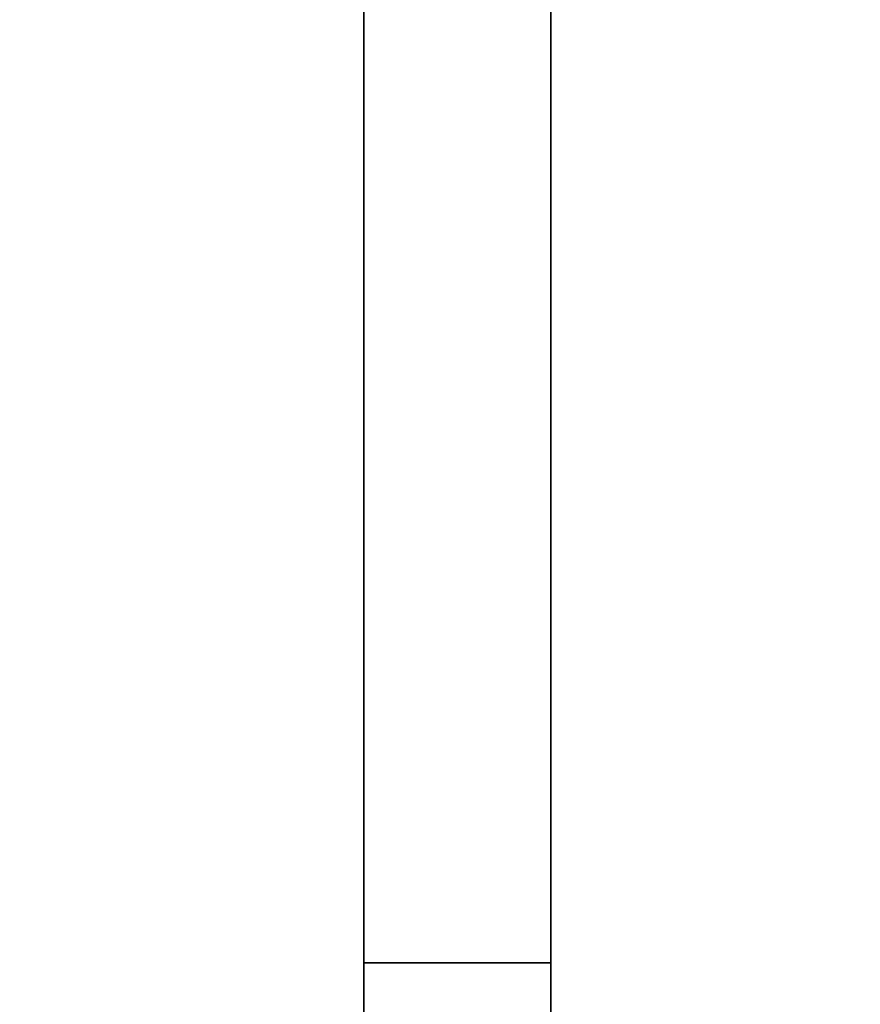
# Model space of a CAD drawing. Extents: x -48 to 48, y -49.6 to 48.
# Tile 608 of 656: x 3.6 to 5.8, y 7 to 9.6. Entities that reach past the tile are written whole.
import ezdxf

# ---------------------------------------------------------------- set-up
doc = ezdxf.new("R2010")
doc.units = 0

msp = doc.modelspace()

# ---------------------------------------------------------------- linework, layer by layer
at = {"layer": '1C1 [1]', "color": 1}
for points, invisible_edges in [([(-6.5, -11), (6.5, -11), (6.5, 11)], 12), ([(-6.5, -11), (6.5, 11), (-6.5, 11)], 1), ([(-6.5, 11, -1.5), (6.5, 11, -1.5), (6.5, -11, -1.5)], 12), ([(-6.5, 11, -1.5), (6.5, -11, -1.5), (-6.5, -11, -1.5)], 1)]:
    msp.add_3dface(points, dxfattribs=dict(at, invisible_edges=invisible_edges))
at = {"layer": '1C1 [1]', "color": 0}
for points, invisible_edges in [([(5, 6.35, 10), (5, 10.975, 10), (-5, 10.975, 10)], 12), ([(5, 6.35, 10), (-5, 10.975, 10), (-5, 6.35, 10)], 1), ([(-5, 6.35, 9), (-5, 10.975, 9), (5, 10.975, 9)], 12), ([(-5, 6.35, 9), (5, 10.975, 9), (5, 6.35, 9)], 1), ([(4.5, 10.975, 9), (4.5, 10.975, 1), (4.5, 6.35, 1)], 12), ([(4.5, 10.975, 9), (4.5, 6.35, 1), (4.5, 6.35, 8.25)], 13), ([(4.5, 10.975, 9), (4.5, 6.35, 8.25), (4.5, 7.1, 9)], 1), ([(5, 6.35, 1), (4.5, 6.35, 1), (4.5, 10.975, 1)], 12), ([(5, 6.35, 1), (4.5, 10.975, 1), (5, 10.975, 1)], 1), ([(5, 10.975, 9), (4.5, 10.975, 9), (4.5, 7.1, 9)], 12), ([(5, 10.975, 9), (4.5, 7.1, 9), (5, 7.1, 9)], 1), ([(5, 6.35, 10), (5, 6.35, 9), (5, 10.975, 9)], 12), ([(5, 6.35, 10), (5, 10.975, 9), (5, 10.975, 10)], 1), ([(5, 7.1, 9), (5, 6.35, 1), (5, 10.975, 1)], 13), ([(5, 7.1, 9), (5, 10.975, 1), (5, 10.975, 9)], 1), ([(5, 7.1, 9), (4.5, 7.1, 9), (4.5, 6.35, 8.25)], 12), ([(5, 7.1, 9), (4.5, 6.35, 8.25), (5, 6.35, 8.25)], 1), ([(5, 7.1, 9), (5, 6.35, 8.25), (5, 6.35, 1)], 12)]:
    msp.add_3dface(points, dxfattribs=dict(at, invisible_edges=invisible_edges))

doc.saveas('drawing.dxf')
